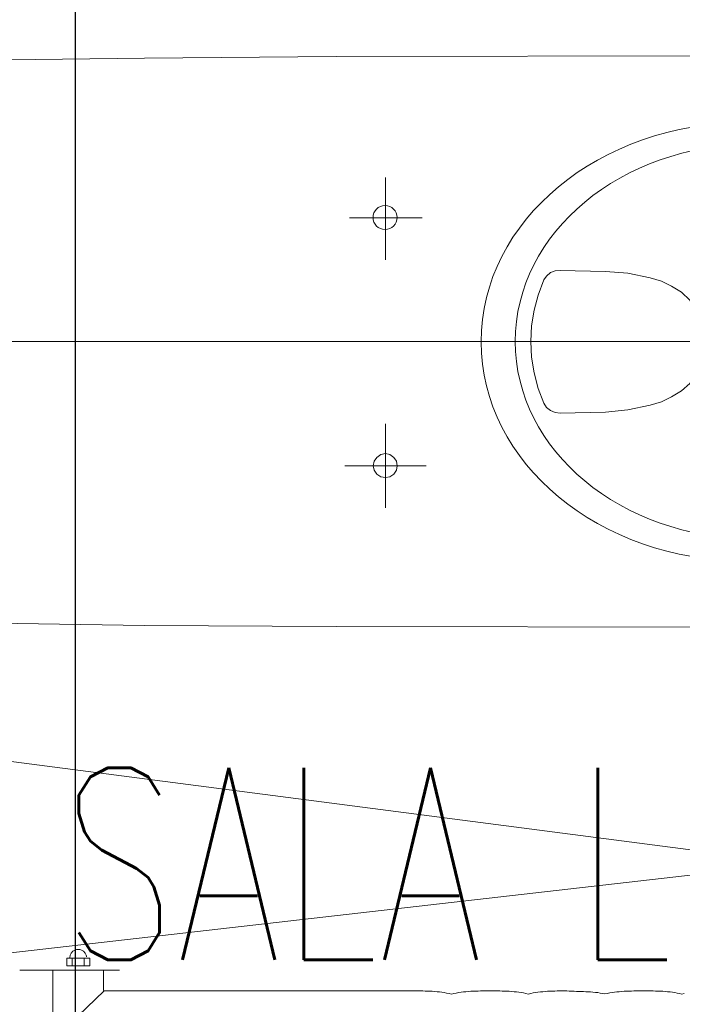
# Model space of a CAD drawing. Header units: millimetres. Extents: x 28291 to 177760, y -399809 to -170937.
# Tile 309 of 656: x 61177 to 61219, y -197725 to -197664. Entities that reach past the tile are written whole.
import ezdxf
from ezdxf.enums import TextEntityAlignment as Align

# ---------------------------------------------------------------- set-up
doc = ezdxf.new("R2010")
doc.units = ezdxf.units.MM
doc.layers.get('0').update_dxf_attribs({"lineweight": 0})
for name, color, linetype, lineweight in [('!! 0_Opis_pom', 9, 'Continuous', 13), ('!! 1_OPIS POM NOWE', 140, 'Continuous', 5), ('!! 2_wypos-sanitarne', 240, 'Continuous', 9), ('!! wymiary osi', 250, 'Continuous', 9)]:
    doc.layers.add(name, color=color, linetype=linetype, lineweight=lineweight)
doc.styles.add('TXT', font='simplex.shx')
doc.dimstyles.new('DIM50', dxfattribs={"dimscale": 5, "dimtxt": 2.5, "dimasz": 1.5, "dimexe": 0, "dimexo": 0, "dimgap": 0.5, "dimtad": 1, "dimdec": 4, "dimrnd": 0.5, "dimdsep": 46, "dimtxsty": 'TXT', "dimblk1": 'TICK1', "dimblk2": 'TICK1', "dimsah": 1, "dimcen": 0, "dimse1": 1, "dimse2": 1, "dimclrd": 1, "dimclre": 7, "dimclrt": 9, "dimadec": 0, "dimazin": 0, "dimtfac": 1, "dimtdec": 4, "dimtmove": 2, "dimatfit": 3, "dimldrblk": 'TICK1', "dimfxl": 1, "dimtolj": 1, "dimarcsym": 0})

# ---------------------------------------------------------------- blocks, each defined once
blk = doc.blocks.new('5rtfgvb')
for p, q in [((131011.838, 14772.907), (131012.368, 14766.699)), ((131006.314, 14770.351), (131012.017, 14770.838)), ((131012.836, 14770.051), (131012.358, 14770.01)), ((131012.358, 14770.01), (131012.481, 14768.577)), ((131012.958, 14768.618), (131012.836, 14770.051)), ((131012.874, 14769.856), (131012.927, 14769.857)), ((131012.874, 14769.856), (131012.874, 14769.856)), ((131012.927, 14769.857), (131012.979, 14769.854)), ((131012.979, 14769.854), (131013.03, 14769.845)), ((131012.869, 14769.712), (131012.399, 14769.672)), ((131013.03, 14769.845), (131013.079, 14769.832)), ((131013.079, 14769.832), (131013.127, 14769.814)), ((131013.127, 14769.814), (131013.172, 14769.791)), ((131013.172, 14769.791), (131013.214, 14769.765)), ((131013.214, 14769.765), (131013.254, 14769.735)), ((131013.254, 14769.735), (131013.291, 14769.7)), ((131013.291, 14769.7), (131013.324, 14769.663)), ((131013.324, 14769.663), (131013.354, 14769.622)), ((131013.354, 14769.622), (131013.379, 14769.579)), ((131013.379, 14769.579), (131013.401, 14769.532)), ((131013.401, 14769.532), (131013.418, 14769.484)), ((131013.418, 14769.484), (131013.43, 14769.433)), ((131013.436, 14769.275), (131013.428, 14769.224)), ((131013.43, 14769.433), (131013.438, 14769.381)), ((131013.44, 14769.327), (131013.436, 14769.275)), ((131013.438, 14769.381), (131013.44, 14769.327)), ((131010.99, 14767.55), (131009.295, 14769.018)), ((131012.933, 14768.958), (131012.464, 14768.918)), ((131012.481, 14768.577), (131012.958, 14768.618)), ((131013.066, 14768.836), (131013.015, 14768.824)), ((131013.115, 14768.853), (131013.066, 14768.836)), ((131013.161, 14768.875), (131013.115, 14768.853)), ((131013.205, 14768.9), (131013.161, 14768.875)), ((131013.245, 14768.93), (131013.205, 14768.9)), ((131013.283, 14768.963), (131013.245, 14768.93)), ((131013.316, 14769), (131013.283, 14768.963)), ((131013.347, 14769.04), (131013.316, 14769)), ((131013.374, 14769.083), (131013.347, 14769.04)), ((131013.396, 14769.127), (131013.374, 14769.083)), ((131013.414, 14769.175), (131013.396, 14769.127)), ((131013.428, 14769.224), (131013.414, 14769.175)), ((131012.659, 14748.012), (131010.99, 14767.55)), ((131011.007, 14767.577), (131012.287, 14767.686)), ((131012.63, 14748.319), (131012.63, 14748.319)), ((131012.63, 14748.319), (131012.643, 14748.169)), ((131012.643, 14748.169), (131012.656, 14748.021)), ((131012.656, 14748.021), (131012.668, 14747.872)), ((131012.668, 14747.872), (131012.679, 14747.723)), ((131012.679, 14747.723), (131012.689, 14747.574)), ((131012.689, 14747.574), (131012.697, 14747.425)), ((131012.697, 14747.425), (131012.704, 14747.275)), ((131012.704, 14747.275), (131012.709, 14747.126)), ((131012.709, 14747.126), (131012.712, 14746.976)), ((131012.703, 14746.526), (131012.694, 14746.375)), ((131012.709, 14746.676), (131012.703, 14746.526)), ((131012.712, 14746.826), (131012.709, 14746.676)), ((131012.712, 14746.976), (131012.712, 14746.826)), ((131012.664, 14746.073), (131012.643, 14745.921)), ((131012.643, 14745.921), (131012.69, 14745.773)), ((131012.681, 14746.224), (131012.664, 14746.073)), ((131012.694, 14746.375), (131012.681, 14746.224)), ((131012.69, 14745.773), (131012.732, 14745.625)), ((131012.732, 14745.625), (131012.771, 14745.476)), ((131012.771, 14745.476), (131012.806, 14745.328)), ((131012.806, 14745.328), (131012.837, 14745.179)), ((131012.837, 14745.179), (131012.866, 14745.03)), ((131012.866, 14745.03), (131012.891, 14744.88)), ((131012.891, 14744.88), (131012.914, 14744.73)), ((131012.914, 14744.73), (131012.935, 14744.58)), ((131012.935, 14744.58), (131012.953, 14744.43)), ((131012.953, 14744.43), (131012.971, 14744.279)), ((131012.971, 14744.279), (131012.986, 14744.129)), ((131012.986, 14744.129), (131013.001, 14743.978)), ((131013.001, 14743.978), (131013.014, 14743.828)), ((131013.014, 14743.828), (131013.028, 14743.677)), ((131013.028, 14743.677), (131013.04, 14743.526)), ((131013.04, 14743.526), (131013.053, 14743.378)), ((131013.053, 14743.378), (131013.065, 14743.229)), ((131013.065, 14743.229), (131013.077, 14743.081)), ((131013.077, 14743.081), (131013.088, 14742.933)), ((131013.088, 14742.933), (131013.098, 14742.784)), ((131013.098, 14742.784), (131013.107, 14742.636)), ((131013.107, 14742.636), (131013.114, 14742.487)), ((131013.114, 14742.487), (131013.118, 14742.338)), ((131013.118, 14742.338), (131013.121, 14742.188)), ((131013.121, 14742.188), (131013.121, 14742.039)), ((131013.103, 14741.589), (131013.09, 14741.439)), ((131013.112, 14741.74), (131013.103, 14741.589)), ((131013.118, 14741.889), (131013.112, 14741.74)), ((131013.121, 14742.039), (131013.118, 14741.889)), ((131013.074, 14741.288), (131013.052, 14741.137)), ((131013.052, 14741.137), (131013.099, 14740.99)), ((131013.09, 14741.439), (131013.074, 14741.288)), ((131013.099, 14740.99), (131013.141, 14740.842)), ((131013.141, 14740.842), (131013.18, 14740.694)), ((131013.18, 14740.694), (131013.215, 14740.546)), ((131013.215, 14740.546), (131013.246, 14740.398)), ((131013.246, 14740.398), (131013.274, 14740.249)), ((131013.274, 14740.249), (131013.3, 14740.1)), ((131013.3, 14740.1), (131013.323, 14739.951)), ((131013.323, 14739.951), (131013.343, 14739.802)), ((131013.343, 14739.802), (131013.362, 14739.652)), ((131013.362, 14739.652), (131013.379, 14739.503)), ((131013.379, 14739.503), (131013.395, 14739.353)), ((131013.395, 14739.353), (131013.409, 14739.203)), ((131013.409, 14739.203), (131013.423, 14739.053)), ((131013.423, 14739.053), (131013.436, 14738.903)), ((131013.436, 14738.903), (131013.449, 14738.753)), ((131013.449, 14738.753), (131013.451, 14738.604)), ((131013.451, 14738.604), (131013.455, 14738.456)), ((131013.455, 14738.456), (131013.462, 14738.308)), ((131013.462, 14738.308), (131013.469, 14738.16)), ((131013.469, 14738.16), (131013.478, 14738.012)), ((131013.478, 14738.012), (131013.487, 14737.864)), ((131013.487, 14737.864), (131013.495, 14737.716)), ((131013.495, 14737.716), (131013.502, 14737.568)), ((131013.502, 14737.568), (131013.508, 14737.42)), ((131013.508, 14737.42), (131013.512, 14737.271)), ((131013.512, 14737.271), (131013.513, 14737.123)), ((131013.495, 14736.675), (131013.48, 14736.525)), ((131013.505, 14736.824), (131013.495, 14736.675)), ((131013.511, 14736.974), (131013.505, 14736.824)), ((131013.513, 14737.123), (131013.511, 14736.974)), ((131013.48, 14736.525), (131013.46, 14736.375)), ((131013.46, 14736.375), (131013.506, 14736.227)), ((131013.506, 14736.227), (131013.549, 14736.08)), ((131013.549, 14736.08), (131013.587, 14735.932)), ((131013.587, 14735.932), (131013.622, 14735.784)), ((131013.622, 14735.784), (131013.653, 14735.635)), ((131013.653, 14735.635), (131013.681, 14735.486)), ((131013.681, 14735.486), (131013.707, 14735.337)), ((131013.707, 14735.337), (131013.73, 14735.188)), ((131013.73, 14735.188), (131013.751, 14735.039)), ((131013.751, 14735.039), (131013.77, 14734.889)), ((131013.77, 14734.889), (131013.787, 14734.739)), ((131013.787, 14734.739), (131013.802, 14734.589)), ((131013.802, 14734.589), (131013.817, 14734.439)), ((131013.817, 14734.439), (131013.831, 14734.289)), ((131013.831, 14734.289), (131013.844, 14734.138)), ((131013.844, 14734.138), (131013.857, 14733.988)), ((131013.857, 14733.988), (131013.869, 14733.84)), ((131013.869, 14733.84), (131013.882, 14733.692)), ((131013.882, 14733.692), (131013.894, 14733.542)), ((131013.894, 14733.542), (131013.905, 14733.392)), ((131013.905, 14733.392), (131013.915, 14733.24)), ((131013.915, 14733.24), (131013.923, 14733.089)), ((131013.923, 14733.089), (131013.93, 14732.937)), ((131013.93, 14732.937), (131013.934, 14732.785)), ((131013.934, 14732.785), (131013.937, 14732.633)), ((131013.937, 14732.482), (131013.934, 14732.331)), ((131013.937, 14732.633), (131013.937, 14732.482)), ((131013.885, 14731.737), (131013.862, 14731.593)), ((131013.903, 14731.884), (131013.885, 14731.737)), ((131013.917, 14732.032), (131013.903, 14731.884)), ((131013.927, 14732.181), (131013.917, 14732.032)), ((131013.934, 14732.331), (131013.927, 14732.181)), ((131013.862, 14731.593), (131013.91, 14731.445))]:
    blk.add_line(p, q)
blk = doc.blocks.new('A$C324a30b8')
for points in [[(0, 0.01049), (0, -0.71083)], [(0.17552, 0), (0.17692, -0.11958), (0.17797, -0.23916), (0.17832, -0.47832), (0.17762, -0.49825), (0.17587, -0.51783), (0.17273, -0.53741), (0.16853, -0.55664), (0.16259, -0.57552), (0.15524, -0.59405), (0.14615, -0.61153), (0.13531, -0.62832), (0.12272, -0.64335), (0.10839, -0.65734), (0.09266, -0.66958), (0.07587, -0.68007), (0.05804, -0.68846), (0.03916, -0.69475), (0.01958, -0.6986), (0, -0.7), (-0.01993, -0.6986), (-0.03951, -0.69475), (-0.05839, -0.68846), (-0.07622, -0.68007), (-0.09301, -0.66958), (-0.10874, -0.65734), (-0.12272, -0.64335), (-0.13566, -0.62832), (-0.1465, -0.61153), (-0.15559, -0.59405), (-0.16294, -0.57552), (-0.16888, -0.55664), (-0.17308, -0.53741), (-0.17587, -0.51783), (-0.17762, -0.49825), (-0.17832, -0.47832), (-0.17797, -0.23916), (-0.17727, -0.11958), (-0.17552, 0)], [(-0.17552, 0), (0.17552, 0)], [(-0.07762, -0.24458), (-0.07762, -0.29545)], [(0.07727, -0.24755), (0.07727, -0.293)], [(-0.10385, -0.26993), (-0.0514, -0.26993)], [(0.05104, -0.26993), (0.10244, -0.26993)]]:
    blk.add_lwpolyline(points)
for points in [[(-0.07762, -0.27727), (-0.07483, -0.27692), (-0.07238, -0.27517), (-0.07063, -0.27272), (-0.06993, -0.26993), (-0.07063, -0.26713), (-0.07238, -0.26468), (-0.07483, -0.26294), (-0.07762, -0.26224), (-0.08042, -0.26294), (-0.08287, -0.26468), (-0.08462, -0.26713), (-0.08497, -0.26993), (-0.08462, -0.27272), (-0.08287, -0.27517), (-0.08042, -0.27692)], [(-0.04476, -0.37902), (-0.04441, -0.37588), (-0.04301, -0.37308), (-0.04126, -0.37063), (-0.03846, -0.36888), (-0.02937, -0.36538), (-0.01958, -0.36294), (-0.00979, -0.36119), (0, -0.36084), (0.00979, -0.36119), (0.01958, -0.36294), (0.02902, -0.36538), (0.03846, -0.36888), (0.04091, -0.37063), (0.04301, -0.37308), (0.04405, -0.37588), (0.04441, -0.37902), (0.0437, -0.40734), (0.04266, -0.42133), (0.03986, -0.43531), (0.03776, -0.44231), (0.03461, -0.4486), (0.03077, -0.4549), (0.02587, -0.46014), (0.02028, -0.46434), (0.01399, -0.46748), (0.00699, -0.46958), (0, -0.47028), (-0.00734, -0.46958), (-0.01399, -0.46748), (-0.02063, -0.46434), (-0.02622, -0.46014), (-0.03077, -0.4549), (-0.03461, -0.4486), (-0.03776, -0.44231), (-0.03986, -0.43531), (-0.04266, -0.42133), (-0.04405, -0.40734)]]:
    blk.add_lwpolyline(points, close=True)
blk.add_circle((0.07744, -0.26975), 0.00752)
for centre, major_axis, ratio in [((-0.00018, -0.49476), (0, -0.16504), 0.829441), ((0, -0.49913), (0, -0.14808), 0.831158)]:
    blk.add_ellipse(centre, major_axis=major_axis, ratio=ratio, start_param=0, end_param=6.283185)
blk = doc.blocks.new('TICK1')
at = {"color": 0}
for p, q in [((0, -1.4), (0, 1.4)), ((0, 0), (-1, 0))]:
    blk.add_line(p, q, dxfattribs=at)
at = {"color": 2}
blk.add_line((-1, -1), (1, 1), dxfattribs=at)
blk = doc.blocks.new('*D2832')
at = {"layer": '!! wymiary osi', "color": 1, "lineweight": -2, "transparency": 16777216}
blk.add_line((61180.835, -197631.128), (61180.835, -197826.128), dxfattribs=at)
at = {"layer": 'DEFPOINTS', "color": 0, "transparency": 16777216}
for p in [(61155.437, -197623.628), (61155.437, -197833.628), (61180.835, -197833.628)]:
    blk.add_point(p, dxfattribs=at)
at = {"layer": '!! wymiary osi', "color": 1, "lineweight": -2, "transparency": 16777216, "xscale": 7.5, "yscale": 7.5, "zscale": 7.5}
for p, rotation in [((61180.835, -197623.628), 90), ((61180.835, -197833.628), 270)]:
    blk.add_blockref('TICK1', p, dxfattribs=dict(at, rotation=rotation))
at = {"layer": '!! wymiary osi', "color": 9, "transparency": 16777216, "insert": (61172.085, -197768.881), "char_height": 12.5, "attachment_point": 5, "rotation": 90, "style": 'TXT'}
blk.add_mtext('\\A1;210', dxfattribs=at)

msp = doc.modelspace()

# ---------------------------------------------------------------- linework, layer by layer
at = {"layer": '!! 1_OPIS POM NOWE'}
for points in [[(61172.83609, -197709.33849), (61275.80112, -197722.72872)], [(61172.97263, -197722.25421), (61275.36614, -197710.55146)]]:
    msp.add_lwpolyline(points, dxfattribs=at)

# ---------------------------------------------------------------- block references
at = {"layer": '!! 2_wypos-sanitarne', "xscale": 100, "yscale": 100, "zscale": 100, "rotation": 89.99999999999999}
msp.add_blockref('A$C324a30b8', (61173.21882, -197683.62767), dxfattribs=at)
at = {"layer": '!! 2_wypos-sanitarne', "rotation": 85.11870313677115}
msp.add_blockref('5rtfgvb', (64748.69183, -329516.61262), dxfattribs=at)

# ---------------------------------------------------------------- texts
at = {"layer": '!! 0_Opis_pom', "ltscale": 0.7, "style": 'TXT', "width": 0.7}
msp.add_text('SALA LEKCYJNA', height=12, dxfattribs=at).set_placement((61223.37263, -197722.25421), align=Align.CENTER)

# ---------------------------------------------------------------- dimensions: what is measured, and where the dimension line sits
at = {"layer": '!! wymiary osi'}
dim = msp.add_linear_dim(base=(61180.83466, -197833.62813), p1=(61155.43682, -197623.62813), p2=(61155.43682, -197833.62813), angle=90, dimstyle='DIM50', dxfattribs=at)
dim.commit()
dim.dimension.update_dxf_attribs({"geometry": '*D2832', "text_midpoint": (61172.08466, -197768.88074), "dimtype": 160})

doc.saveas('drawing.dxf')
